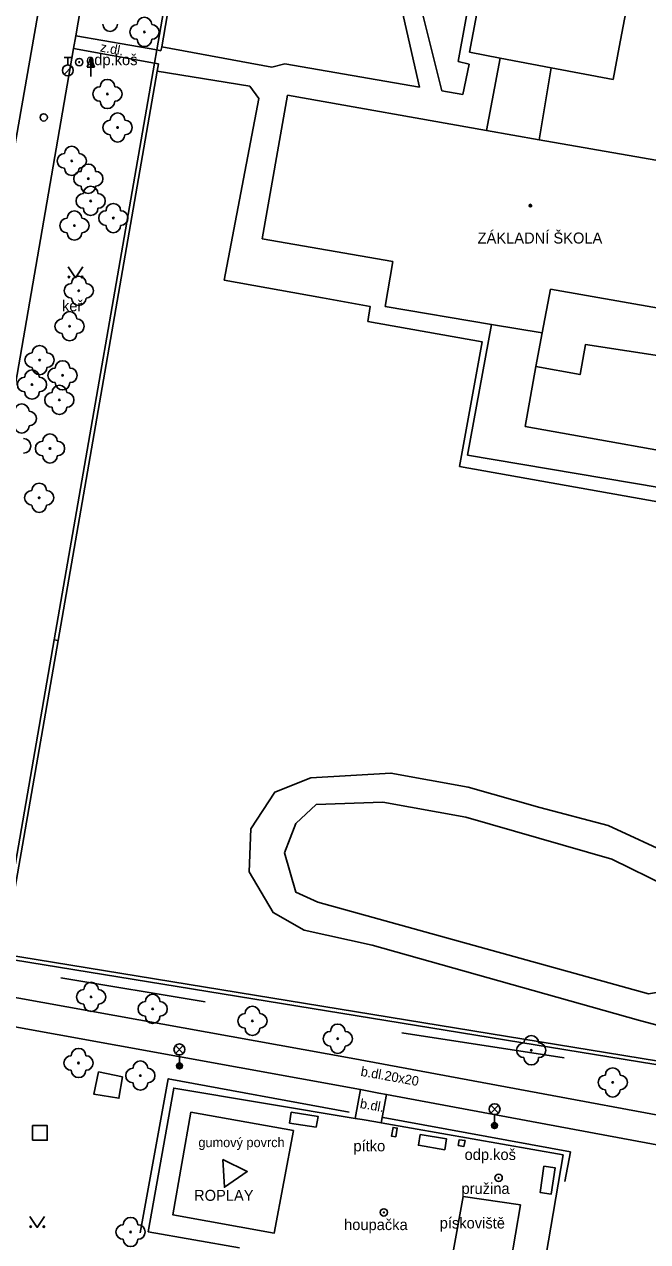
# Model space of a CAD drawing. Extents: x -596229 to -595156, y -1161237 to -1159376.
# Drawn here: x -595884.7 to -595842.1, y -1160266.9 to -1160183.7 of the extents above; entities that cross this region are included whole.
import ezdxf

# ---------------------------------------------------------------- set-up
doc = ezdxf.new("R2010")
doc.units = 0
for name, color, linetype in [('Level 22', 7, 'Continuous'), ('Level 25', 7, 'Continuous'), ('Level 26', 7, 'Continuous'), ('Level 28', 7, 'Continuous'), ('Level 33', 7, 'Continuous'), ('Level 36', 7, 'Continuous'), ('Level 39', 7, 'Continuous'), ('TM - budovy zdene_ betonove - VP', 7, 'Continuous'), ('TM - chodniky - VP', 7, 'Continuous'), ('TM - komunikace - VP', 7, 'Continuous'), ('TM - lavicka', 7, 'Continuous'), ('TM - letecke snimky - pomocna linie', 7, 'Continuous'), ('TM - plot drateny_ kovovy - VP', 7, 'Continuous'), ('TM - plot zivy neuzavreny', 7, 'Continuous'), ('TM - podezdivka plotu - VP', 7, 'Continuous'), ('TM - popis objektu', 7, 'Continuous'), ('TM - popis povrchu', 7, 'Continuous'), ('TM - popis zelene', 7, 'Continuous'), ('TM - poznamka', 7, 'Continuous'), ('TM - rozhrani mezi zpev. plochami mezi sebou - VP', 7, 'Continuous'), ('TM - rozhrani ploch obecne - VP', 7, 'Continuous'), ('TM - vjezd na pozemek', 7, 'Continuous')]:
    doc.layers.add(name, color=color, linetype=linetype)

msp = doc.modelspace()

# ---------------------------------------------------------------- linework, layer by layer
at = {"layer": 'Level 22'}
for centre in [(-595876.48, -1160184.21), (-595879.01, -1160188.45), (-595878.32, -1160190.74), (-595881.45, -1160193.02), (-595880.32, -1160194.24), (-595880.16, -1160195.76), (-595878.61, -1160196.93), (-595881.27, -1160197.44), (-595880.97, -1160201.9), (-595881.6, -1160204.32), (-595883.65, -1160206.64), (-595882.08, -1160207.68), (-595884.17, -1160208.31), (-595882.3, -1160209.36), (-595882.94, -1160212.68), (-595883.68, -1160216.05), (-595880.13, -1160250.16), (-595875.92, -1160250.98), (-595869.1, -1160251.8), (-595863.26, -1160253.02), (-595850.03, -1160253.81), (-595880.99, -1160254.68), (-595876.76, -1160255.54), (-595844.46, -1160256.01), (-595877.43, -1160266.23)]:
    msp.add_circle(centre, 0.05, dxfattribs=at)
for centre, start, end in [((-595876.48, -1160183.71), 0, 180), ((-595878.83, -1160183.67), 180, 0), ((-595876.98, -1160184.21), 90, 270), ((-595875.98, -1160184.21), 270, 90), ((-595876.48, -1160184.71), 180, 0), ((-595879.51, -1160188.45), 90, 270), ((-595879.01, -1160187.95), 0, 180), ((-595878.51, -1160188.45), 270, 90), ((-595879.01, -1160188.95), 180, 0), ((-595878.32, -1160190.24), 0, 180), ((-595878.82, -1160190.74), 90, 270), ((-595877.82, -1160190.74), 270, 90), ((-595878.32, -1160191.24), 180, 0), ((-595881.45, -1160192.52), 0, 180), ((-595881.95, -1160193.02), 90, 270), ((-595880.95, -1160193.02), 270, 90), ((-595881.45, -1160193.52), 180, 0), ((-595880.82, -1160194.24), 90, 270), ((-595880.32, -1160193.74), 0, 180), ((-595879.82, -1160194.24), 270, 90), ((-595880.32, -1160194.74), 180, 0), ((-595880.16, -1160195.26), 0, 180), ((-595880.66, -1160195.76), 90, 270), ((-595879.66, -1160195.76), 270, 90), ((-595881.27, -1160196.94), 0, 180), ((-595880.16, -1160196.26), 180, 0), ((-595879.11, -1160196.93), 90, 270), ((-595878.61, -1160196.43), 0, 180), ((-595878.11, -1160196.93), 270, 90), ((-595881.77, -1160197.44), 90, 270), ((-595880.77, -1160197.44), 270, 90), ((-595881.27, -1160197.94), 180, 0), ((-595878.61, -1160197.43), 180, 0), ((-595881.47, -1160201.9), 90, 270), ((-595880.97, -1160201.4), 0, 180), ((-595880.47, -1160201.9), 270, 90), ((-595880.97, -1160202.4), 180, 0), ((-595882.1, -1160204.32), 90, 270), ((-595881.6, -1160203.82), 0, 180), ((-595881.1, -1160204.32), 270, 90), ((-595881.6, -1160204.82), 180, 0), ((-595883.65, -1160206.14), 0, 180), ((-595884.15, -1160206.64), 90, 270), ((-595883.15, -1160206.64), 270, 90), ((-595884.17, -1160207.81), 0, 180), ((-595883.65, -1160207.14), 180, 0), ((-595882.58, -1160207.68), 90, 270), ((-595882.08, -1160207.18), 0, 180), ((-595881.58, -1160207.68), 270, 90), ((-595884.67, -1160208.31), 90, 270), ((-595883.67, -1160208.31), 270, 90), ((-595882.08, -1160208.18), 180, 0), ((-595884.17, -1160208.81), 180, 0), ((-595882.8, -1160209.36), 90, 270), ((-595882.3, -1160208.86), 0, 180), ((-595881.8, -1160209.36), 270, 90), ((-595884.87, -1160210.13), 0, 180), ((-595884.37, -1160210.63), 270, 90), ((-595882.3, -1160209.86), 180, 0), ((-595884.87, -1160211.13), 180, 0), ((-595884.75, -1160212.5), 270, 90), ((-595883.44, -1160212.68), 90, 270), ((-595882.94, -1160212.18), 0, 180), ((-595882.44, -1160212.68), 270, 90), ((-595882.94, -1160213.18), 180, 0), ((-595884.18, -1160216.05), 90, 270), ((-595883.68, -1160215.55), 0, 180), ((-595883.18, -1160216.05), 270, 90), ((-595883.68, -1160216.55), 180, 0), ((-595880.63, -1160250.16), 90, 270), ((-595880.13, -1160249.66), 0, 180), ((-595879.63, -1160250.16), 270, 90), ((-595876.42, -1160250.98), 90, 270), ((-595875.92, -1160250.48), 0, 180), ((-595875.42, -1160250.98), 270, 90), ((-595880.13, -1160250.66), 180, 0), ((-595869.6, -1160251.8), 90, 270), ((-595869.1, -1160251.3), 0, 180), ((-595868.6, -1160251.8), 270, 90), ((-595875.92, -1160251.48), 180, 0), ((-595863.26, -1160252.52), 0, 180), ((-595869.1, -1160252.3), 180, 0), ((-595863.76, -1160253.02), 90, 270), ((-595862.76, -1160253.02), 270, 90), ((-595850.03, -1160253.31), 0, 180), ((-595880.99, -1160254.18), 0, 180), ((-595863.26, -1160253.52), 180, 0), ((-595850.53, -1160253.81), 90, 270), ((-595849.53, -1160253.81), 270, 90), ((-595881.49, -1160254.68), 90, 270), ((-595880.49, -1160254.68), 270, 90), ((-595876.76, -1160255.04), 0, 180), ((-595850.03, -1160254.31), 180, 0), ((-595880.99, -1160255.18), 180, 0), ((-595877.26, -1160255.54), 90, 270), ((-595876.26, -1160255.54), 270, 90), ((-595844.96, -1160256.01), 90, 270), ((-595844.46, -1160255.51), 0, 180), ((-595843.96, -1160256.01), 270, 90), ((-595876.76, -1160256.04), 180, 0), ((-595844.46, -1160256.51), 180, 0), ((-595877.43, -1160265.73), 0, 180), ((-595877.93, -1160266.23), 90, 270), ((-595876.93, -1160266.23), 270, 90), ((-595877.43, -1160266.73), 180, 0)]:
    msp.add_arc(centre, 0.5, start, end, dxfattribs=at)
at = {"layer": 'Level 25'}
for p, q in [((-595880.402, -1160186.608), (-595880.15, -1160185.934)), ((-595880.15, -1160186.608), (-595880.402, -1160186.608)), ((-595880.15, -1160187.26), (-595880.15, -1160186.61))]:
    msp.add_line(p, q, dxfattribs=at)
for points in [[(-595879.9, -1160186.61), (-595880.15, -1160186.61), (-595880.15, -1160185.934), (-595880.15, -1160185.934)], [(-595879.957, -1160186.57), (-595880.11, -1160186.57), (-595880.11, -1160186.157)], [(-595880.015, -1160186.53), (-595880.07, -1160186.53), (-595880.07, -1160186.381)]]:
    msp.add_lwpolyline(points, close=True, dxfattribs=at)
for centre, radius in [((-595880.94, -1160186.27), 0.25), ((-595880.94, -1160186.27), 0.0303), ((-595852.26, -1160262.53), 0.25), ((-595852.26, -1160262.53), 0.0303), ((-595860.11, -1160264.89), 0.25), ((-595860.11, -1160264.89), 0.0303)]:
    msp.add_circle(centre, radius, dxfattribs=at)
at = {"layer": 'Level 26'}
msp.add_lwpolyline([(-595884.13, -1160259.96), (-595883.13, -1160259.96), (-595883.13, -1160258.96), (-595884.13, -1160258.96)], close=True, dxfattribs=at)
at = {"layer": 'Level 28'}
for p, q in [((-595881.97, -1160185.965), (-595881.47, -1160185.965)), ((-595881.72, -1160186.465), (-595881.72, -1160185.965)), ((-595881.978, -1160187.112), (-595881.448, -1160186.582))]:
    msp.add_line(p, q, dxfattribs=at)
for centre, radius in [((-595881.72, -1160186.84), 0.375), ((-595883.37, -1160190.05), 0.25)]:
    msp.add_circle(centre, radius, dxfattribs=at)
at = {"layer": 'Level 33'}
for p, q in [((-595874.355, -1160254.02), (-595873.825, -1160253.49)), ((-595874.355, -1160253.49), (-595873.825, -1160254.02)), ((-595874.09, -1160254.13), (-595874.09, -1160254.88)), ((-595852.805, -1160258.1), (-595852.275, -1160257.57)), ((-595852.805, -1160257.57), (-595852.275, -1160258.1)), ((-595852.54, -1160258.21), (-595852.54, -1160258.96))]:
    msp.add_line(p, q, dxfattribs=at)
for centre, radius in [((-595874.09, -1160253.755), 0.375), ((-595874.09, -1160254.88), 0.2), ((-595874.09, -1160254.88), 0.145), ((-595874.09, -1160254.88), 0.0876), ((-595852.54, -1160257.835), 0.375), ((-595852.54, -1160258.96), 0.2), ((-595852.54, -1160258.96), 0.145), ((-595852.54, -1160258.96), 0.0876)]:
    msp.add_circle(centre, radius, dxfattribs=at)
at = {"layer": 'Level 36'}
for points in [[(-595881.69, -1160200.26), (-595881.19, -1160201.01), (-595880.69, -1160200.26)], [(-595884.31, -1160265.17), (-595883.81, -1160265.92), (-595883.31, -1160265.17)]]:
    msp.add_lwpolyline(points, dxfattribs=at)
for centre in [(-595881.64, -1160200.96), (-595880.741, -1160200.96), (-595884.26, -1160265.87), (-595883.361, -1160265.87)]:
    msp.add_circle(centre, 0.05, dxfattribs=at)
at = {"layer": 'Level 39'}
for radius in [0.09, 0.0398]:
    msp.add_circle((-595850.09, -1160196.08), radius, dxfattribs=at)
at = {"layer": 'TM - budovy zdene_ betonove - VP'}
for points in [[(-595854.26, -1160185.6), (-595852.2, -1160174.75)], [(-595842.38, -1160176.62), (-595844.02, -1160185.24), (-595844.44, -1160187.46)], [(-595852.16, -1160186), (-595854.26, -1160185.6)], [(-595853.1, -1160190.94), (-595852.16, -1160186)], [(-595848.67, -1160186.66), (-595849.5, -1160191.58)], [(-595848.67, -1160186.66), (-595844.44, -1160187.46)], [(-595868.44, -1160198.34), (-595866.69, -1160188.52)], [(-595866.69, -1160188.52), (-595853.1, -1160190.94)], [(-595853.1, -1160190.94), (-595849.5, -1160191.58)], [(-595849.5, -1160191.58), (-595831.83, -1160194.67)], [(-595859.5, -1160199.91), (-595868.44, -1160198.34)], [(-595860.01, -1160202.97), (-595859.5, -1160199.91)], [(-595848.72, -1160201.79), (-595849.29, -1160204.78)], [(-595833.56, -1160204.45), (-595848.72, -1160201.79)], [(-595852.74, -1160204.21), (-595860.01, -1160202.97)], [(-595852.74, -1160204.21), (-595854.39, -1160213.13)], [(-595852.74, -1160204.21), (-595849.29, -1160204.78)], [(-595849.71, -1160207.08), (-595849.29, -1160204.78)], [(-595850.45, -1160211.17), (-595849.71, -1160207.08)], [(-595836.16, -1160213.73), (-595850.45, -1160211.17)], [(-595854.39, -1160213.13), (-595833.72, -1160216.63)]]:
    msp.add_lwpolyline(points, dxfattribs=at)
at = {"layer": 'TM - chodniky - VP'}
for points in [[(-595878.49, -1160168.68), (-595881.18, -1160184.47)], [(-595881.18, -1160184.47), (-595875.63, -1160185.44)], [(-595881.33, -1160185.33), (-595887.68, -1160221.85)], [(-595881.33, -1160185.33), (-595875.8, -1160186.34)], [(-595886.73, -1160249.95), (-595862.34, -1160254.36), (-595827.5, -1160260.81)], [(-595890.76, -1160251.22), (-595861.71, -1160256.5)], [(-595861.71, -1160256.5), (-595862.08, -1160258.47)], [(-595860.29, -1160258.78), (-595859.93, -1160256.84)], [(-595859.93, -1160256.84), (-595827.97, -1160262.79)]]:
    msp.add_lwpolyline(points, dxfattribs=at)
at = {"layer": 'TM - komunikace - VP'}
msp.add_lwpolyline([(-595869.17, -1160099.13), (-595870.48, -1160106.3), (-595871.82, -1160114.23), (-595874.3, -1160128.63), (-595876.67, -1160142.44), (-595879.52, -1160158.63), (-595879.79, -1160160.13), (-595879.95, -1160161.1), (-595880.05, -1160161.65), (-595881.57, -1160170.32), (-595882.08, -1160173.24), (-595883.13, -1160179.36), (-595886.61, -1160199.15), (-595890.03, -1160218.77), (-595890.4, -1160220.83), (-595891.49, -1160226.87), (-595892.59, -1160233.01), (-595894.12, -1160241.59), (-595895.82, -1160251.13), (-595897.68, -1160261.98)], dxfattribs=at)
at = {"layer": 'TM - lavicka'}
for points in [[(-595866.45, -1160258.03), (-595864.61, -1160258.33), (-595864.74, -1160259.06), (-595866.56, -1160258.79), (-595866.45, -1160258.03)], [(-595857.62, -1160259.56), (-595855.82, -1160259.87), (-595855.95, -1160260.61), (-595857.75, -1160260.3), (-595857.62, -1160259.56)], [(-595849.16, -1160261.73), (-595848.4, -1160261.84), (-595848.67, -1160263.65), (-595849.42, -1160263.54), (-595849.16, -1160261.73)]]:
    msp.add_lwpolyline(points, dxfattribs=at)
at = {"layer": 'TM - letecke snimky - pomocna linie'}
for points in [[(-595864.31, -1160202.39), (-595861.05, -1160202.97), (-595861.2, -1160203.99), (-595853.38, -1160205.4), (-595854.93, -1160213.9), (-595836.39, -1160217.22), (-595836.67, -1160218.89), (-595835.59, -1160219.09), (-595837.3, -1160229.7), (-595836.27, -1160239)], [(-595849.71, -1160207.08), (-595846.69, -1160207.63), (-595846.31, -1160205.57), (-595835.01, -1160207.31), (-595836.16, -1160213.73)], [(-595827.65, -1160256.78), (-595828.26, -1160255.05), (-595830.57, -1160251.71), (-595835.18, -1160247.14), (-595837.04, -1160249.65), (-595838.71, -1160251.63), (-595840.74, -1160252.27), (-595842.69, -1160251.75), (-595860.9, -1160246.62), (-595865.55, -1160245.59), (-595867.69, -1160244.4), (-595869.32, -1160241.62), (-595869.2, -1160238.68), (-595867.57, -1160236.17), (-595865.11, -1160235.18), (-595859.63, -1160234.86), (-595854.34, -1160235.82), (-595849.45, -1160237.21), (-595844.76, -1160238.44), (-595840.23, -1160240.54), (-595836.3, -1160243.45), (-595836.27, -1160239)], [(-595864.75, -1160237.01), (-595860.18, -1160236.85), (-595854.5, -1160237.88), (-595844.53, -1160240.74), (-595840.71, -1160242.61), (-595836.82, -1160245.51), (-595837.49, -1160247.58), (-595838.72, -1160248.85), (-595840.11, -1160249.64), (-595842.02, -1160249.96), (-595864.63, -1160243.68), (-595866.14, -1160243.01), (-595866.9, -1160240.31), (-595866.14, -1160238.32), (-595864.75, -1160237.01)]]:
    msp.add_lwpolyline(points, dxfattribs=at)
at = {"layer": 'TM - plot drateny_ kovovy - VP'}
for points in [[(-595875.3, -1160185.22), (-595873.3, -1160173.68)], [(-595875.35, -1160185.49), (-595875.3, -1160185.22)], [(-595875.61, -1160186.89), (-595875.52, -1160186.4)], [(-595882.38, -1160225.8), (-595875.61, -1160186.89)], [(-595827.65, -1160256.78), (-595886.11, -1160247.25), (-595882.38, -1160225.8)], [(-595876.23, -1160266.21), (-595874.48, -1160256.39), (-595862.08, -1160258.47)], [(-595862.08, -1160258.47), (-595861.59, -1160258.55)], [(-595860.66, -1160258.71), (-595860.29, -1160258.78)], [(-595860.29, -1160258.78), (-595847.85, -1160260.96), (-595849.53, -1160270.85), (-595856.28, -1160269.75)], [(-595869.99, -1160267.31), (-595876.23, -1160266.21)]]:
    msp.add_lwpolyline(points, dxfattribs=at)
at = {"layer": 'TM - plot zivy neuzavreny'}
for points in [[(-595882.2, -1160248.86), (-595872.34, -1160250.51)], [(-595858.87, -1160252.61), (-595847.79, -1160254.33)], [(-595862.49, -1160258.05), (-595874.85, -1160255.76), (-595876.77, -1160266.29)], [(-595847.73, -1160262.78), (-595847.35, -1160260.76), (-595860.16, -1160258.41)]]:
    msp.add_lwpolyline(points, dxfattribs=at)
at = {"layer": 'TM - podezdivka plotu - VP'}
for points in [[(-595872.85, -1160169.41), (-595875.63, -1160185.44)], [(-595875.63, -1160185.44), (-595875.35, -1160185.49)], [(-595875.8, -1160186.34), (-595882.65, -1160225.75)], [(-595875.52, -1160186.4), (-595875.8, -1160186.34)], [(-595882.65, -1160225.75), (-595886.43, -1160247.48)], [(-595886.43, -1160247.48), (-595827.39, -1160257.09)]]:
    msp.add_lwpolyline(points, dxfattribs=at)
at = {"layer": 'TM - rozhrani mezi zpev. plochami mezi sebou - VP'}
msp.add_lwpolyline([(-595859.93, -1160256.84), (-595860.46, -1160256.74), (-595861.71, -1160256.5)], dxfattribs=at)
at = {"layer": 'TM - rozhrani ploch obecne - VP'}
for points in [[(-595852.78, -1160173.86), (-595855.02, -1160186.22)], [(-595857.67, -1160187.98), (-595859.1, -1160181.64)], [(-595856.14, -1160188.23), (-595857.72, -1160181.93)], [(-595881.18, -1160184.47), (-595881.33, -1160185.33)], [(-595875.3, -1160185.22), (-595867.76, -1160186.61)], [(-595867.76, -1160186.61), (-595866.88, -1160186.39)], [(-595866.88, -1160186.39), (-595857.67, -1160187.98)], [(-595854.28, -1160186.42), (-595854.72, -1160188.48), (-595856.14, -1160188.23)], [(-595855.02, -1160186.22), (-595854.28, -1160186.42)], [(-595848.67, -1160186.66), (-595852.16, -1160186)], [(-595875.61, -1160186.89), (-595869.27, -1160187.92)], [(-595869.27, -1160187.92), (-595868.66, -1160188.76)], [(-595868.66, -1160188.76), (-595871.04, -1160201.18)], [(-595871.04, -1160201.18), (-595864.31, -1160202.39)], [(-595882.38, -1160225.8), (-595882.65, -1160225.75)], [(-595879.63, -1160255.29), (-595879.94, -1160256.81), (-595878.23, -1160257.09), (-595877.98, -1160255.62)], [(-595879.63, -1160255.29), (-595877.98, -1160255.62)], [(-595866.3, -1160259.3), (-595867.61, -1160266.3), (-595874.55, -1160265.05), (-595873.31, -1160258.05)], [(-595866.3, -1160259.3), (-595873.31, -1160258.05)], [(-595859.3, -1160259.72), (-595859.59, -1160259.67), (-595859.48, -1160259.08), (-595859.19, -1160259.13), (-595859.3, -1160259.72)], [(-595854.56, -1160259.98), (-595854.63, -1160260.38), (-595855.02, -1160260.31), (-595854.95, -1160259.92), (-595854.56, -1160259.98)], [(-595871.12, -1160261.27), (-595869.45, -1160262.1), (-595871.01, -1160263.17), (-595871.12, -1160261.27)], [(-595854.68, -1160263.81), (-595855.39, -1160267.71), (-595851.44, -1160268.39), (-595850.77, -1160264.37)], [(-595854.68, -1160263.81), (-595850.77, -1160264.37)]]:
    msp.add_lwpolyline(points, dxfattribs=at)
at = {"layer": 'TM - vjezd na pozemek'}
for points in [[(-595875.63, -1160185.44), (-595875.8, -1160186.34)], [(-595860.66, -1160258.71), (-595861.59, -1160258.55)]]:
    msp.add_lwpolyline(points, dxfattribs=at)

# ---------------------------------------------------------------- texts
at = {"layer": 'TM - popis objektu'}
for s, p in [('ZÁKLADNÍ ŠKOLA', (-595853.7, -1160198.67)), ('ROPLAY', (-595873.09, -1160264.1))]:
    msp.add_text(s, height=0.75, dxfattribs=at).set_placement(p)
at = {"layer": 'TM - popis povrchu'}
for s, rotation, p in [('z.dl.', 349.64957, (-595879.54, -1160185.54)), ('b.dl.20x20', 349.84466, (-595861.73, -1160255.55)), ('b.dl.', 350, (-595861.78, -1160257.75))]:
    msp.add_text(s, height=0.65, rotation=rotation, dxfattribs=at).set_placement(p)
msp.add_text('gumový povrch', height=0.65, dxfattribs=at).set_placement((-595872.79, -1160260.43))
at = {"layer": 'TM - popis zelene'}
msp.add_text('keř', height=0.75, dxfattribs=at).set_placement((-595882.12, -1160203.3))
at = {"layer": 'TM - poznamka'}
for s, p in [('odp.koš', (-595880.47, -1160186.48)), ('pítko', (-595862.19, -1160260.72)), ('odp.koš', (-595854.59, -1160261.31)), ('pružina', (-595854.8, -1160263.63)), ('houpačka', (-595862.83, -1160266.1)), ('pískoviště', (-595856.29, -1160265.99))]:
    msp.add_text(s, height=0.75, dxfattribs=at).set_placement(p)

doc.saveas('drawing.dxf')
